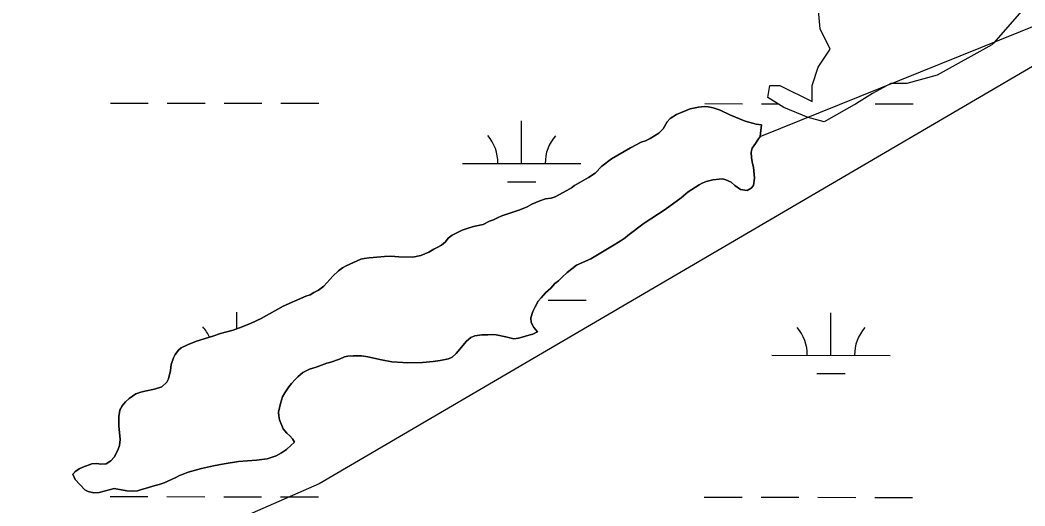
# Model space of a CAD drawing. Extents: x 3148686 to 3186545, y 916144 to 941516.
# Drawn here: x 3169225 to 3170074, y 924447 to 924858 of the extents above; entities that cross this region are included whole.
import ezdxf

# ---------------------------------------------------------------- set-up
doc = ezdxf.new("R2010")
doc.units = 0
for name, color, linetype in [('V-SITE-VEGE', 7, 'Continuous'), ('V-TOPO-BNDY', 7, 'Continuous'), ('V-TOPO-SHOR', 7, 'Continuous'), ('V-WETL-SWMP', 7, 'Continuous')]:
    doc.layers.add(name, color=color, linetype=linetype)

msp = doc.modelspace()

# ---------------------------------------------------------------- linework, layer by layer
at = {"layer": 'V-SITE-VEGE'}
for points in [[(3170071.36, 924865.47), (3170047.51, 924838.19), (3170045.92, 924836.77), (3169999.81, 924810.91), (3169974.25, 924804.09), (3169960.62, 924804.09), (3169945.29, 924795.56), (3169931.66, 924787.04), (3169904.4, 924771.69), (3169890.77, 924775.1), (3169870.33, 924783.63), (3169856.7, 924792.15), (3169858.4, 924802.38), (3169866.92, 924802.38), (3169894.18, 924788.74), (3169894.18, 924802.38), (3169899.29, 924817.73), (3169909.51, 924833.07), (3169900.99, 924850.12), (3169899.29, 924868.88)], [(3169851.42, 924768.99), (3169846.9, 924769.73), (3169837.66, 924772.21), (3169824.66, 924777.41), (3169816.59, 924781.46), (3169810.69, 924783.38), (3169806.56, 924784.13), (3169803.41, 924784.5), (3169798.32, 924784.07), (3169791.27, 924782.44), (3169779.73, 924777.64), (3169774.46, 924774.26), (3169771.92, 924771.49), (3169768.44, 924765.77), (3169764.74, 924762.02), (3169761.23, 924759.63), (3169757.32, 924757.45), (3169753.61, 924755.65), (3169749.89, 924754.25), (3169740.9, 924749.47), (3169724.89, 924740.31), (3169716.69, 924734.16), (3169710.86, 924728.23), (3169705.39, 924724.46), (3169693.48, 924717.69), (3169690.94, 924715.91), (3169687.03, 924713.52), (3169677.27, 924708.15), (3169673.94, 924707.14), (3169669.04, 924706.51), (3169664.15, 924704.71), (3169657.43, 924701.84), (3169653.46, 924699.65), (3169647.33, 924697.18), (3169632.26, 924692.02), (3169628.42, 924690.36), (3169625.22, 924688.76), (3169621.88, 924687.73), (3169616.32, 924684.79), (3169608.09, 924683.15), (3169602.81, 924681.54), (3169598.7, 924679.94), (3169590.1, 924675.75), (3169586.78, 924673.37), (3169584.46, 924670.02), (3169581.34, 924667.44), (3169577.63, 924665.25), (3169574.69, 924663.86), (3169570.39, 924661.47), (3169563.75, 924658.47), (3169557.09, 924657.24), (3169545.12, 924657.34), (3169538.44, 924657.88), (3169532.95, 924657.83), (3169523.54, 924656.78), (3169520.2, 924656.75), (3169515.89, 924656.13), (3169512.95, 924655.52), (3169500.63, 924649.73), (3169497.7, 924648.13), (3169494.19, 924645.75), (3169489.52, 924641.01), (3169481.74, 924632.7), (3169477.25, 924629.33), (3169473.34, 924627.34), (3169470.41, 924625.35), (3169466.69, 924624.34), (3169447.53, 924615.75), (3169428.98, 924605.4), (3169420.57, 924601.41), (3169412.74, 924598.21), (3169405.11, 924595.6), (3169394.54, 924592.57), (3169388.08, 924590.36), (3169374.38, 924586.13), (3169366.56, 924583.12), (3169361.28, 924580.53), (3169358.94, 924578.55), (3169356.22, 924574.8), (3169354.87, 924572.04), (3169352.96, 924566.53), (3169352.41, 924561.43), (3169350.7, 924554.35), (3169349.34, 924551.59), (3169344.87, 924547.44), (3169338.8, 924545.62), (3169330.57, 924543.98), (3169327.24, 924543.17), (3169323.13, 924541.57), (3169317.47, 924537.8), (3169314.35, 924534.83), (3169311.63, 924531.47), (3169309.51, 924527.73), (3169308.57, 924522.62), (3169308.63, 924514.57), (3169309.9, 924503.01), (3169309.35, 924497.9), (3169307.81, 924493.97), (3169304.72, 924488.25), (3169302, 924484.89), (3169297.9, 924482.5)], [(3169425.02, 924485.48), (3169434.04, 924486.73), (3169441.48, 924489.34), (3169445.97, 924491.73), (3169450.26, 924494.71), (3169453.96, 924497.87), (3169457.08, 924500.84), (3169455.49, 924503.58), (3169453.12, 924506.11), (3169450.54, 924508.44), (3169447.57, 924511.95), (3169444.37, 924519.78), (3169443.76, 924522.91), (3169443.54, 924526.24), (3169445.24, 924533.52), (3169446.96, 924539.22), (3169448.9, 924542.57), (3169452.39, 924547.5), (3169454.53, 924550.27), (3169457.64, 924553.83), (3169459.78, 924556), (3169464.07, 924559.57), (3169469.74, 924562.56), (3169475.22, 924564.17), (3169484.41, 924567.58), (3169487.74, 924568.39), (3169494.98, 924571), (3169499.28, 924572.8), (3169502.22, 924573.61), (3169506.73, 924573.84), (3169513.6, 924573.7), (3169518.9, 924572.96), (3169530.5, 924570.3), (3169539.34, 924568.8), (3169548.57, 924568.09), (3169552.3, 924567.92), (3169565.25, 924568.22), (3169574.07, 924568.88), (3169579.95, 924569.71), (3169587.2, 924571.34), (3169590.33, 924572.54), (3169593.45, 924575.71), (3169602.19, 924586.18), (3169605.9, 924589.15), (3169609.22, 924590.55), (3169615.3, 924591.58), (3169620.4, 924591.62), (3169623.93, 924591.84), (3169627.46, 924591.48), (3169635.52, 924589.97), (3169642.4, 924588.26), (3169646.13, 924588.68), (3169649.26, 924589.49), (3169654.93, 924591.3), (3169658.26, 924592.12), (3169662.17, 924594.11), (3169659.2, 924597.81), (3169657.01, 924601.92), (3169656.78, 924605.84), (3169658.31, 924611.35), (3169660.24, 924615.29), (3169662.95, 924620.01), (3169665.28, 924622.78), (3169669.17, 924626.93), (3169673.46, 924631.09), (3169676.96, 924634.84), (3169680.08, 924637.22), (3169682.99, 924640.39), (3169687.48, 924644.35), (3169695.28, 924650.3), (3169707.21, 924655.69), (3169725.76, 924666.62), (3169732.2, 924670.6), (3169736.3, 924673.38), (3169738.64, 924675.36), (3169752.49, 924685.87), (3169770.06, 924697.59), (3169783.71, 924707.31), (3169789.56, 924712.27), (3169798.73, 924718.42), (3169801.47, 924719.82), (3169804.79, 924721.22), (3169810.47, 924722.64), (3169818.51, 924723.29), (3169821.46, 924722.53), (3169825.99, 924720.6), (3169828.95, 924717.88), (3169833.69, 924714.38), (3169839.39, 924713.45), (3169842.71, 924715.44), (3169844.65, 924717.81), (3169845.59, 924724.09), (3169844.73, 924733.31), (3169843.92, 924736.24), (3169843.09, 924741.14), (3169842.66, 924746.05), (3169843.62, 924749.39), (3169846.53, 924753.14), (3169848.46, 924756.49), (3169850.21, 924759.06), (3169851.42, 924768.99)], [(3169297.9, 924482.5), (3169293.58, 924482.08), (3169290.04, 924482.84), (3169285.93, 924482.41), (3169278.3, 924479.6), (3169275.17, 924478.2), (3169272.44, 924476.41), (3169269.91, 924473.65), (3169271.9, 924469.35), (3169280.02, 924460.58), (3169282.78, 924459.04), (3169287.5, 924458.09), (3169292.2, 924458.32), (3169304.73, 924461.76), (3169315.54, 924459.69), (3169320.45, 924459.33), (3169324.57, 924459.76), (3169327.7, 924460.77), (3169331.03, 924461.58), (3169339.44, 924464.19), (3169342.77, 924465.01), (3169346.88, 924466.41), (3169356.85, 924471), (3169359.98, 924472.6), (3169362.91, 924473.8), (3169367.22, 924475.4), (3169378.38, 924478.63), (3169388.56, 924480.87), (3169397.77, 924482.51), (3169409.73, 924484.38), (3169425.02, 924485.48)]]:
    msp.add_lwpolyline(points, dxfattribs=at)
at = {"layer": 'V-TOPO-BNDY'}
msp.add_lwpolyline([(3170156.29, 924862.88), (3169477.87, 924465.66), (3168859.75, 924194.89), (3168297.49, 923950.54), (3168271.6, 923941.9), (3168245.71, 923933.26), (3168052.92, 923869.99), (3167860.14, 923806.73), (3167616.81, 923687.92), (3167172.22, 923564.9), (3167136.29, 923554.93), (3167091.99, 923551.97), (3166357.33, 923502.86), (3166157.38, 923519.96), (3165770.91, 923553.29), (3165259.87, 923662.65), (3164600.86, 923797.2)], dxfattribs=at)
at = {"layer": 'V-TOPO-SHOR'}
for points in [[(3169850.21, 924759.06), (3170154.61, 924882.4), (3170283.71, 924968.27), (3170685.17, 925068.18), (3171301.58, 925110.53), (3172419.7, 925166.69), (3173193.78, 925208.88), (3173996.63, 925337.04), (3174699.12, 925450.97), (3175332.22, 925550.27)], [(3169664.15, 924704.71), (3169669.04, 924706.51), (3169673.94, 924707.14), (3169677.27, 924708.15), (3169687.03, 924713.52), (3169690.94, 924715.91), (3169693.48, 924717.69), (3169705.39, 924724.46), (3169710.86, 924728.23), (3169716.69, 924734.16), (3169724.89, 924740.31), (3169740.9, 924749.47), (3169749.89, 924754.25), (3169753.61, 924755.65), (3169757.32, 924757.45), (3169761.23, 924759.63), (3169764.74, 924762.02), (3169768.44, 924765.77), (3169771.93, 924771.49), (3169774.46, 924774.26), (3169779.73, 924777.64), (3169791.27, 924782.44), (3169798.32, 924784.07), (3169803.41, 924784.5), (3169806.56, 924784.13), (3169810.69, 924783.38), (3169816.59, 924781.46), (3169824.66, 924777.41), (3169837.66, 924772.21), (3169846.9, 924769.73), (3169851.42, 924768.99)], [(3169851.42, 924768.99), (3169850.21, 924759.06), (3169848.46, 924756.49), (3169846.53, 924753.14), (3169843.62, 924749.39), (3169842.66, 924746.05), (3169843.09, 924741.14), (3169843.92, 924736.24), (3169844.73, 924733.31), (3169845.58, 924724.09), (3169844.65, 924717.81), (3169842.71, 924715.44), (3169839.39, 924713.45), (3169833.69, 924714.38), (3169828.95, 924717.88), (3169825.99, 924720.6), (3169821.46, 924722.53), (3169818.51, 924723.29), (3169810.47, 924722.64), (3169804.79, 924721.22), (3169801.47, 924719.82), (3169798.73, 924718.42), (3169789.56, 924712.27), (3169783.71, 924707.31), (3169770.06, 924697.59), (3169752.49, 924685.87), (3169738.64, 924675.36), (3169736.3, 924673.38), (3169732.2, 924670.6), (3169725.76, 924666.63), (3169707.21, 924655.69), (3169695.28, 924650.3), (3169687.48, 924644.35), (3169682.99, 924640.39), (3169680.08, 924637.22), (3169676.96, 924634.84), (3169673.46, 924631.09), (3169669.17, 924626.93), (3169665.28, 924622.78), (3169662.95, 924620.02), (3169660.24, 924615.29), (3169658.31, 924611.35), (3169656.78, 924605.84), (3169657.01, 924601.92), (3169659.2, 924597.81), (3169662.17, 924594.11), (3169658.26, 924592.12), (3169654.93, 924591.3), (3169649.26, 924589.49), (3169646.13, 924588.68), (3169642.4, 924588.26), (3169635.52, 924589.97), (3169627.46, 924591.48), (3169623.93, 924591.84), (3169620.4, 924591.62), (3169615.3, 924591.58), (3169609.22, 924590.55), (3169605.9, 924589.15), (3169602.19, 924586.18), (3169593.45, 924575.71), (3169590.33, 924572.54), (3169587.2, 924571.34), (3169579.95, 924569.71), (3169574.07, 924568.88), (3169565.25, 924568.22), (3169552.3, 924567.92), (3169548.57, 924568.09), (3169539.34, 924568.8), (3169530.5, 924570.3), (3169518.9, 924572.96), (3169513.6, 924573.7), (3169506.73, 924573.84), (3169502.22, 924573.61), (3169499.28, 924572.8), (3169494.98, 924571), (3169487.74, 924568.39), (3169484.41, 924567.58), (3169475.22, 924564.17), (3169469.74, 924562.56), (3169464.07, 924559.57), (3169459.78, 924556), (3169457.64, 924553.83), (3169454.53, 924550.27), (3169452.39, 924547.5), (3169448.9, 924542.57), (3169446.96, 924539.22), (3169445.24, 924533.52), (3169443.54, 924526.24), (3169443.76, 924522.91), (3169444.37, 924519.78), (3169447.57, 924511.95), (3169450.54, 924508.44), (3169453.11, 924506.11), (3169455.49, 924503.58), (3169457.08, 924500.84), (3169453.96, 924497.87), (3169450.26, 924494.71), (3169445.97, 924491.73), (3169441.48, 924489.34), (3169434.04, 924486.73), (3169425.02, 924485.48)], [(3169425.02, 924485.48), (3169409.73, 924484.38), (3169397.77, 924482.51), (3169388.56, 924480.87), (3169378.38, 924478.63), (3169367.22, 924475.4), (3169362.91, 924473.8), (3169359.98, 924472.6), (3169356.85, 924471), (3169346.88, 924466.41), (3169342.77, 924465.01), (3169339.44, 924464.19), (3169331.03, 924461.58), (3169327.7, 924460.77), (3169324.57, 924459.76), (3169320.45, 924459.33), (3169315.54, 924459.69), (3169304.73, 924461.76), (3169292.2, 924458.32), (3169287.5, 924458.09), (3169282.78, 924459.04), (3169280.02, 924460.58), (3169271.9, 924469.35), (3169269.91, 924473.65), (3169272.44, 924476.41), (3169275.17, 924478.2), (3169278.3, 924479.6), (3169285.93, 924482.41), (3169290.04, 924482.84), (3169293.58, 924482.08), (3169297.9, 924482.5), (3169302, 924484.89), (3169304.72, 924488.25), (3169307.81, 924493.96), (3169309.35, 924497.9), (3169309.9, 924503.01), (3169308.63, 924514.57), (3169308.57, 924522.62), (3169309.51, 924527.73), (3169311.63, 924531.47), (3169314.35, 924534.83), (3169317.47, 924537.8), (3169323.13, 924541.57), (3169327.24, 924543.17), (3169330.57, 924543.98), (3169338.8, 924545.62), (3169344.87, 924547.44), (3169349.34, 924551.59), (3169350.7, 924554.35), (3169352.41, 924561.43), (3169352.96, 924566.53), (3169354.87, 924572.04), (3169356.22, 924574.8), (3169358.94, 924578.55), (3169361.28, 924580.53), (3169366.56, 924583.12), (3169374.38, 924586.13), (3169388.08, 924590.36), (3169394.54, 924592.57), (3169405.11, 924595.6), (3169412.74, 924598.21), (3169420.57, 924601.41), (3169428.98, 924605.4), (3169447.53, 924615.75), (3169466.69, 924624.34), (3169470.41, 924625.35), (3169473.34, 924627.34), (3169477.25, 924629.33), (3169481.74, 924632.7), (3169489.52, 924641.01), (3169494.19, 924645.75), (3169497.7, 924648.13), (3169500.63, 924649.73), (3169512.95, 924655.52), (3169515.89, 924656.13), (3169520.2, 924656.75), (3169523.54, 924656.78), (3169532.95, 924657.83), (3169538.44, 924657.88), (3169545.12, 924657.34), (3169557.09, 924657.24), (3169563.75, 924658.47), (3169570.39, 924661.47), (3169574.69, 924663.86), (3169577.63, 924665.25), (3169581.34, 924667.44), (3169584.46, 924670.02), (3169586.78, 924673.37), (3169590.1, 924675.75), (3169598.7, 924679.94), (3169602.81, 924681.54), (3169608.09, 924683.15), (3169616.32, 924684.79), (3169621.88, 924687.73), (3169625.22, 924688.76), (3169628.42, 924690.36), (3169632.26, 924692.02), (3169647.33, 924697.18), (3169653.46, 924699.65), (3169657.43, 924701.84), (3169664.15, 924704.71)]]:
    msp.add_lwpolyline(points, dxfattribs=at)
at = {"layer": 'V-WETL-SWMP'}
for p, q in [((3169301.58, 924787.48), (3169333.58, 924787.45)), ((3169349.58, 924787.43), (3169381.58, 924787.4)), ((3169397.58, 924787.38), (3169429.58, 924787.35)), ((3169445.58, 924787.33), (3169477.58, 924787.3)), ((3169803.49, 924786.95), (3169835.49, 924786.92)), ((3169851.49, 924786.9), (3169865.13, 924786.89)), ((3169931.27, 924786.82), (3169931.49, 924786.82)), ((3169947.49, 924786.8), (3169979.49, 924786.77)), ((3169648.84, 924736.38), (3169648.88, 924772.38)), ((3169598.84, 924736.43), (3169698.84, 924736.32)), ((3169636.83, 924720.96), (3169660.83, 924720.93)), ((3169671.31, 924620.92), (3169703.31, 924620.89)), ((3169408.23, 924596.66), (3169408.24, 924610.77)), ((3169910.11, 924574.24), (3169910.15, 924610.24)), ((3169860.11, 924574.29), (3169960.11, 924574.19)), ((3169898.09, 924558.82), (3169922.09, 924558.79)), ((3169301.23, 924454.81), (3169333.23, 924454.78)), ((3169349.23, 924454.76), (3169381.23, 924454.72)), ((3169397.23, 924454.71), (3169429.23, 924454.67)), ((3169445.23, 924454.66), (3169477.23, 924454.62)), ((3169803.14, 924454.28), (3169835.14, 924454.25)), ((3169851.14, 924454.23), (3169883.14, 924454.2)), ((3169899.14, 924454.18), (3169931.14, 924454.15)), ((3169947.14, 924454.13), (3169979.14, 924454.09))]:
    msp.add_line(p, q, dxfattribs=at)
for points in [[(3170071.36, 924865.47), (3170047.51, 924838.19), (3170045.92, 924836.77), (3169999.81, 924810.91), (3169974.25, 924804.09), (3169960.62, 924804.09), (3169945.29, 924795.56), (3169931.66, 924787.04), (3169904.4, 924771.69), (3169890.77, 924775.1), (3169870.33, 924783.63), (3169856.7, 924792.15), (3169858.4, 924802.38), (3169866.92, 924802.38), (3169894.18, 924788.74), (3169894.18, 924802.38), (3169899.29, 924817.73), (3169909.51, 924833.07), (3169900.99, 924850.12), (3169899.29, 924868.88)], [(3169297.9, 924482.5), (3169302, 924484.89), (3169304.72, 924488.25), (3169307.81, 924493.96), (3169309.35, 924497.9), (3169309.9, 924503.01), (3169308.63, 924514.57), (3169308.57, 924522.62), (3169309.51, 924527.73), (3169311.64, 924531.47), (3169314.36, 924534.83), (3169317.47, 924537.8), (3169323.13, 924541.57), (3169327.24, 924543.17), (3169330.57, 924543.99), (3169338.8, 924545.62), (3169344.87, 924547.43), (3169349.35, 924551.59), (3169350.7, 924554.35), (3169352.41, 924561.43), (3169352.95, 924566.53), (3169354.87, 924572.04), (3169356.22, 924574.8), (3169358.94, 924578.55), (3169361.28, 924580.53), (3169366.56, 924583.12), (3169374.38, 924586.13), (3169388.08, 924590.36), (3169394.54, 924592.57), (3169405.11, 924595.6), (3169412.75, 924598.21), (3169420.57, 924601.41), (3169428.97, 924605.4), (3169447.53, 924615.75), (3169466.69, 924624.34), (3169470.41, 924625.35), (3169473.34, 924627.34), (3169477.25, 924629.33), (3169481.74, 924632.7), (3169489.52, 924641.01), (3169494.19, 924645.75), (3169497.7, 924648.13), (3169500.63, 924649.73), (3169512.95, 924655.52), (3169515.89, 924656.13), (3169520.2, 924656.75), (3169523.54, 924656.78), (3169532.95, 924657.83), (3169538.44, 924657.88), (3169545.12, 924657.34), (3169557.09, 924657.24), (3169563.75, 924658.47), (3169570.39, 924661.47), (3169574.69, 924663.86), (3169577.62, 924665.25), (3169581.34, 924667.44), (3169584.45, 924670.02), (3169586.78, 924673.37), (3169590.1, 924675.75), (3169598.7, 924679.94), (3169602.81, 924681.54), (3169608.09, 924683.15), (3169616.32, 924684.79), (3169621.88, 924687.73), (3169625.23, 924688.76), (3169628.42, 924690.36), (3169632.26, 924692.02), (3169647.33, 924697.18), (3169653.46, 924699.65), (3169657.43, 924701.84), (3169664.15, 924704.71), (3169669.04, 924706.51), (3169673.94, 924707.14), (3169677.27, 924708.15), (3169687.03, 924713.52), (3169690.94, 924715.91), (3169693.48, 924717.69), (3169705.39, 924724.46), (3169710.86, 924728.23), (3169716.69, 924734.16), (3169724.89, 924740.31), (3169740.9, 924749.47), (3169749.89, 924754.25), (3169753.61, 924755.65), (3169757.32, 924757.44), (3169761.23, 924759.63), (3169764.74, 924762.02), (3169768.44, 924765.77), (3169771.93, 924771.49), (3169774.46, 924774.26), (3169779.73, 924777.64), (3169791.27, 924782.44), (3169798.32, 924784.06), (3169803.42, 924784.5), (3169806.56, 924784.13), (3169810.68, 924783.38), (3169816.59, 924781.46), (3169824.66, 924777.41), (3169837.66, 924772.21), (3169846.9, 924769.73), (3169851.42, 924768.99)], [(3169851.42, 924768.99), (3169850.21, 924759.06), (3169848.47, 924756.49), (3169846.53, 924753.14), (3169843.62, 924749.39), (3169842.66, 924746.05), (3169843.09, 924741.14), (3169843.92, 924736.25), (3169844.73, 924733.31), (3169845.58, 924724.09), (3169844.65, 924717.81), (3169842.71, 924715.44), (3169839.39, 924713.45), (3169833.69, 924714.38), (3169828.95, 924717.88), (3169825.99, 924720.6), (3169821.46, 924722.53), (3169818.51, 924723.29), (3169810.47, 924722.64), (3169804.79, 924721.22), (3169801.47, 924719.82), (3169798.73, 924718.42), (3169789.56, 924712.27), (3169783.71, 924707.31), (3169770.05, 924697.59), (3169752.49, 924685.87), (3169738.64, 924675.36), (3169736.3, 924673.38), (3169732.2, 924670.6), (3169725.76, 924666.63), (3169707.21, 924655.69)], [(3169707.21, 924655.69), (3169695.28, 924650.3), (3169687.48, 924644.35), (3169683, 924640.39), (3169680.08, 924637.22), (3169676.96, 924634.84), (3169673.46, 924631.09), (3169669.17, 924626.93), (3169665.28, 924622.78), (3169662.95, 924620.02), (3169660.24, 924615.29), (3169658.31, 924611.35), (3169656.78, 924605.84), (3169657.01, 924601.92), (3169659.2, 924597.81), (3169662.17, 924594.11), (3169658.26, 924592.12), (3169654.93, 924591.3), (3169649.26, 924589.49), (3169646.13, 924588.68), (3169642.4, 924588.26), (3169635.52, 924589.97), (3169627.46, 924591.48), (3169623.93, 924591.84), (3169620.4, 924591.62), (3169615.3, 924591.58), (3169609.22, 924590.55), (3169605.9, 924589.15), (3169602.19, 924586.18), (3169593.45, 924575.71), (3169590.33, 924572.54), (3169587.2, 924571.34), (3169579.95, 924569.71), (3169574.07, 924568.88), (3169565.25, 924568.22), (3169552.3, 924567.92), (3169548.57, 924568.09), (3169539.34, 924568.8), (3169530.5, 924570.3), (3169518.9, 924572.95), (3169513.6, 924573.7), (3169506.73, 924573.84), (3169502.22, 924573.61), (3169499.28, 924572.8), (3169494.98, 924571), (3169487.74, 924568.39), (3169484.41, 924567.58), (3169475.22, 924564.17), (3169469.74, 924562.56), (3169464.07, 924559.57), (3169459.78, 924556), (3169457.64, 924553.83), (3169454.53, 924550.27), (3169452.39, 924547.51), (3169448.9, 924542.57), (3169446.96, 924539.22), (3169445.24, 924533.52), (3169443.54, 924526.24), (3169443.76, 924522.91), (3169444.37, 924519.77), (3169447.57, 924511.95), (3169450.55, 924508.44), (3169453.11, 924506.11), (3169455.49, 924503.58), (3169457.08, 924500.84), (3169453.97, 924497.87), (3169450.26, 924494.71), (3169445.97, 924491.73), (3169441.48, 924489.34), (3169434.04, 924486.73), (3169425.02, 924485.48), (3169409.73, 924484.38), (3169397.77, 924482.51), (3169388.56, 924480.87), (3169378.38, 924478.63), (3169367.22, 924475.4), (3169362.92, 924473.8), (3169359.98, 924472.6), (3169356.85, 924471), (3169346.88, 924466.41), (3169342.77, 924465.01), (3169339.45, 924464.19), (3169331.03, 924461.58), (3169327.7, 924460.77), (3169324.57, 924459.76), (3169320.45, 924459.33), (3169315.54, 924459.69), (3169304.73, 924461.76), (3169292.2, 924458.32), (3169287.5, 924458.09), (3169282.78, 924459.03), (3169280.02, 924460.58), (3169271.9, 924469.35), (3169269.91, 924473.65), (3169272.44, 924476.42), (3169275.17, 924478.2), (3169278.3, 924479.6), (3169285.93, 924482.41), (3169290.05, 924482.83), (3169293.58, 924482.08), (3169297.9, 924482.5)]]:
    msp.add_lwpolyline(points, dxfattribs=at)
for centre, start, end in [((3169593.6, 924736.91), 359.16781, 40.71147), ((3169704.09, 924736.79), 139.1678, 180.71146), ((3169352.96, 924575.3), 23.71381, 40.71147), ((3169854.87, 924574.77), 359.16781, 40.71147), ((3169965.35, 924574.66), 139.1678, 180.71146)]:
    msp.add_arc(centre, 35.25, start, end, dxfattribs=at)

doc.saveas('drawing.dxf')
